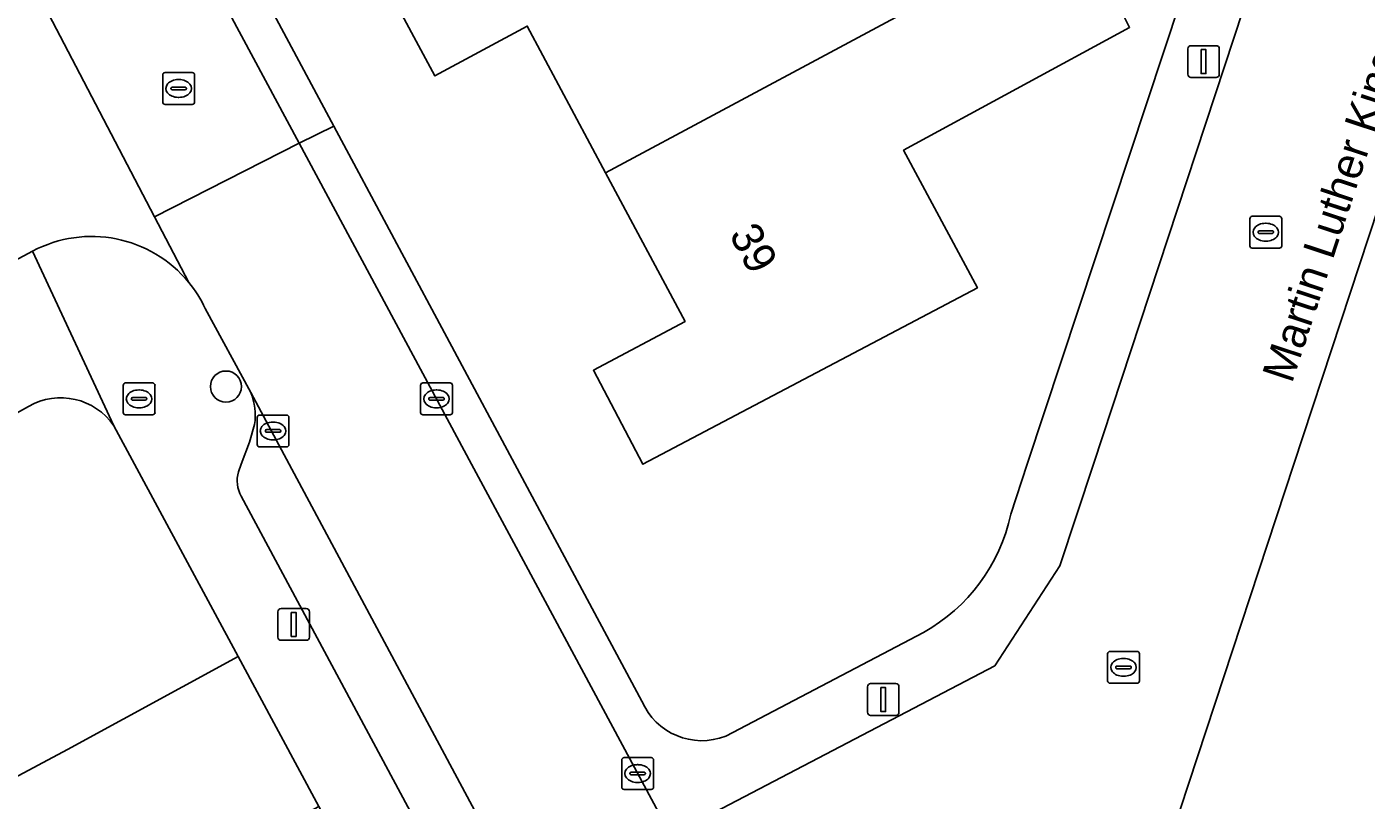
# Model space of a CAD drawing. Extents: x 157793 to 159380, y 380877 to 382313.
# Drawn here: x 159080.05 to 159122.15, y 381989.45 to 382013.74 of the extents above; entities that cross this region are included whole.
import ezdxf

# ---------------------------------------------------------------- set-up
doc = ezdxf.new("R2010")
doc.units = 0
for name, color, linetype in [('IMGEO_Boom', 7, 'Continuous'), ('IMGEO_Brandkraan', 7, 'Continuous'), ('IMGEO_Erf', 7, 'Continuous'), ('IMGEO_Kolk', 7, 'Continuous'), ('IMGEO_Lichtmast', 7, 'Continuous'), ('IMGEO_Openbare_ruimte_label', 7, 'Continuous'), ('IMGEO_Pand', 7, 'Continuous'), ('IMGEO_Pand_nummerreeks', 7, 'Continuous'), ('IMGEO_Parkeervlak_open', 7, 'Continuous'), ('IMGEO_Rijbaan_lokaal_open', 7, 'Continuous'), ('IMGEO_Rioolput', 7, 'Continuous'), ('IMGEO_Voetpad_open', 7, 'Continuous')]:
    doc.layers.add(name, color=color, linetype=linetype)

msp = doc.modelspace()

# ---------------------------------------------------------------- linework, layer by layer
at = {"layer": 'IMGEO_Boom'}
msp.add_circle((159086.314, 382002.44), 0.489, dxfattribs=at)
at = {"layer": 'IMGEO_Brandkraan'}
for p, q in [((159083.082, 382001.627), (159083.082, 382002.479)), ((159083.157, 382002.553), (159084.009, 382002.553)), ((159084.083, 382002.479), (159084.083, 382001.627)), ((159083.341, 382002.047), (159083.341, 382002.059)), ((159083.779, 382002.01), (159083.381, 382002.01)), ((159083.384, 382002.096), (159083.782, 382002.096)), ((159083.57, 382002.333), (159083.595, 382002.333)), ((159083.825, 382002.059), (159083.825, 382002.047)), ((159084.009, 382001.553), (159083.157, 382001.553)), ((159083.593, 382001.773), (159083.568, 382001.773))]:
    msp.add_line(p, q, dxfattribs=at)
for points in [[(159083.082, 382001.627), (159083.082, 382002.479)], [(159083.157, 382002.553), (159084.009, 382002.553)], [(159084.083, 382002.479), (159084.083, 382001.627)], [(159084.009, 382001.553), (159083.157, 382001.553)]]:
    msp.add_lwpolyline(points, dxfattribs=at)
for centre, radius, start, end in [((159083.159, 382002.477), 0.0765, 91.552, 178.448), ((159083.159, 382002.477), 0.0765, 91.552, 178.448), ((159084.007, 382002.477), 0.0765, 1.552, 88.448), ((159084.007, 382002.477), 0.0765, 1.552, 88.448), ((159083.381, 382002.056), 0.0403, 85.8775, 175.7526), ((159083.378, 382002.046), 0.0366, 178.938, 274.7102), ((159083.782, 382002.053), 0.043, 264.8664, 352.4533), ((159083.786, 382002.058), 0.0386, 1.7309, 96.639), ((159083.159, 382001.629), 0.0765, 181.552, 268.448), ((159083.159, 382001.629), 0.0765, 181.552, 268.448), ((159084.007, 382001.629), 0.0765, 271.552, 358.448), ((159084.007, 382001.629), 0.0765, 271.552, 358.448)]:
    msp.add_arc(centre, radius, start, end, dxfattribs=at)
for centre, major_axis, ratio, start_param, end_param in [((159083.569, 382002.053), (-0.387, 0.002), 0.722429, 4.712389, 7.853982), ((159083.594, 382002.053), (-0.39, 0.002), 0.717154, 1.570796, 4.712389)]:
    msp.add_ellipse(centre, major_axis=major_axis, ratio=ratio, start_param=start_param, end_param=end_param, dxfattribs=at)
at = {"layer": 'IMGEO_Erf'}
for points in [[(159058.605, 382068.846), (159059.608, 382066.924), (159071.207, 382045.124), (159073.343, 382041.137), (159076.08, 382036.029), (159076.17, 382035.861), (159077.929, 382032.58), (159089.7, 382010.625), (159095.396, 382000), (159099.385, 381992.559)], [(159136.415, 382050.207), (159119.875, 382000), (159110.79, 381972.424)], [(159114.52, 382014.093), (159114.716, 382013.726), (159107.609, 382009.864), (159109.933, 382005.544), (159099.418, 382000), (159097.863, 382002.952), (159100.741, 382004.488), (159098.247, 382009.153), (159095.781, 382013.765), (159092.883, 382012.2), (159091.327, 382015.094)], [(159110.979, 381998.428), (159111.498, 382000), (159116.32, 382014.593)], [(159080.109, 382001.817), (159076.83, 382000), (159026.197, 381972.843), (159026.171, 381972.829)], [(159078.709, 381989.641), (159081.329, 381991.038), (159086.695, 381993.96), (159083.443, 382000), (159082.793, 382001.208)], [(159102.021, 381991.46), (159108.236, 381994.716)]]:
    msp.add_lwpolyline(points, dxfattribs=at)
for centre, radius, start, end in [((159081.121, 382000.058), 2.029, 34.5216, 119.9104), ((159105.527, 381999.587), 5.574, 299.0775, 347.997), ((159101.268, 381993.364), 2.048, 203.1511, 291.5844)]:
    msp.add_arc(centre, radius, start, end, dxfattribs=at)
at = {"layer": 'IMGEO_Kolk'}
for p, q in [((159118.494, 382006.863), (159118.494, 382007.715)), ((159118.569, 382007.789), (159119.421, 382007.789)), ((159118.982, 382007.569), (159119.007, 382007.569)), ((159119.495, 382007.715), (159119.495, 382006.863)), ((159118.753, 382007.283), (159118.753, 382007.295)), ((159119.191, 382007.246), (159118.793, 382007.246)), ((159118.796, 382007.332), (159119.194, 382007.332)), ((159119.005, 382007.009), (159118.98, 382007.009)), ((159119.237, 382007.295), (159119.237, 382007.283)), ((159119.421, 382006.789), (159118.569, 382006.789)), ((159092.43, 382001.628), (159092.43, 382002.48)), ((159092.505, 382002.554), (159093.357, 382002.554)), ((159093.431, 382002.48), (159093.431, 382001.628)), ((159092.689, 382002.048), (159092.689, 382002.06)), ((159093.127, 382002.011), (159092.729, 382002.011)), ((159092.732, 382002.097), (159093.13, 382002.097)), ((159092.918, 382002.334), (159092.943, 382002.334)), ((159093.173, 382002.06), (159093.173, 382002.048)), ((159087.368, 382001.546), (159088.22, 382001.546)), ((159093.357, 382001.554), (159092.505, 382001.554)), ((159092.941, 382001.774), (159092.916, 382001.774)), ((159087.293, 382000.62), (159087.293, 382001.472)), ((159087.595, 382001.089), (159087.993, 382001.089)), ((159087.781, 382001.326), (159087.806, 382001.326)), ((159088.294, 382001.472), (159088.294, 382000.62)), ((159087.552, 382001.04), (159087.552, 382001.052)), ((159087.99, 382001.003), (159087.592, 382001.003)), ((159087.804, 382000.766), (159087.779, 382000.766)), ((159088.036, 382001.052), (159088.036, 382001.04)), ((159088.22, 382000.546), (159087.368, 382000.546)), ((159114.024, 381993.192), (159114.024, 381994.044)), ((159114.099, 381994.118), (159114.951, 381994.118)), ((159115.025, 381994.044), (159115.025, 381993.192)), ((159114.283, 381993.612), (159114.283, 381993.624)), ((159114.721, 381993.575), (159114.323, 381993.575)), ((159114.326, 381993.661), (159114.724, 381993.661)), ((159114.512, 381993.898), (159114.537, 381993.898)), ((159114.767, 381993.624), (159114.767, 381993.612)), ((159114.951, 381993.118), (159114.099, 381993.118)), ((159114.535, 381993.338), (159114.51, 381993.338)), ((159098.752, 381989.856), (159098.752, 381990.708)), ((159098.827, 381990.782), (159099.679, 381990.782)), ((159099.24, 381990.562), (159099.265, 381990.562)), ((159099.753, 381990.708), (159099.753, 381989.856)), ((159099.011, 381990.276), (159099.011, 381990.288)), ((159099.449, 381990.239), (159099.051, 381990.239)), ((159099.054, 381990.325), (159099.452, 381990.325)), ((159099.495, 381990.288), (159099.495, 381990.276)), ((159099.679, 381989.782), (159098.827, 381989.782)), ((159099.263, 381990.002), (159099.238, 381990.002))]:
    msp.add_line(p, q, dxfattribs=at)
for points in [[(159118.494, 382006.863), (159118.494, 382007.715)], [(159118.569, 382007.789), (159119.421, 382007.789)], [(159119.495, 382007.715), (159119.495, 382006.863)], [(159119.421, 382006.789), (159118.569, 382006.789)], [(159092.43, 382001.628), (159092.43, 382002.48)], [(159092.505, 382002.554), (159093.357, 382002.554)], [(159093.431, 382002.48), (159093.431, 382001.628)], [(159087.368, 382001.546), (159088.22, 382001.546)], [(159093.357, 382001.554), (159092.505, 382001.554)], [(159087.293, 382000.62), (159087.293, 382001.472)], [(159088.294, 382001.472), (159088.294, 382000.62)], [(159088.22, 382000.546), (159087.368, 382000.546)], [(159114.024, 381993.192), (159114.024, 381994.044)], [(159114.099, 381994.118), (159114.951, 381994.118)], [(159115.025, 381994.044), (159115.025, 381993.192)], [(159114.951, 381993.118), (159114.099, 381993.118)], [(159098.752, 381989.856), (159098.752, 381990.708)], [(159098.827, 381990.782), (159099.679, 381990.782)], [(159099.753, 381990.708), (159099.753, 381989.856)], [(159099.679, 381989.782), (159098.827, 381989.782)]]:
    msp.add_lwpolyline(points, dxfattribs=at)
for centre, radius, start, end in [((159118.571, 382007.713), 0.0765, 91.552, 178.448), ((159118.571, 382007.713), 0.0765, 91.552, 178.448), ((159119.419, 382007.713), 0.0765, 1.552, 88.448), ((159119.419, 382007.713), 0.0765, 1.552, 88.448), ((159118.793, 382007.292), 0.0403, 85.8775, 175.7526), ((159118.79, 382007.282), 0.0366, 178.938, 274.7102), ((159119.194, 382007.289), 0.043, 264.8664, 352.4533), ((159119.198, 382007.294), 0.0386, 1.7309, 96.639), ((159118.571, 382006.865), 0.0765, 181.552, 268.448), ((159118.571, 382006.865), 0.0765, 181.552, 268.448), ((159119.419, 382006.865), 0.0765, 271.552, 358.448), ((159119.419, 382006.865), 0.0765, 271.552, 358.448), ((159092.507, 382002.478), 0.0765, 91.552, 178.448), ((159092.507, 382002.478), 0.0765, 91.552, 178.448), ((159093.355, 382002.478), 0.0765, 1.552, 88.448), ((159093.355, 382002.478), 0.0765, 1.552, 88.448), ((159092.729, 382002.057), 0.0403, 85.8775, 175.7526), ((159092.726, 382002.047), 0.0366, 178.938, 274.7102), ((159093.13, 382002.054), 0.043, 264.8664, 352.4533), ((159093.134, 382002.059), 0.0386, 1.7309, 96.639), ((159087.37, 382001.47), 0.0765, 91.552, 178.448), ((159087.37, 382001.47), 0.0765, 91.552, 178.448), ((159088.218, 382001.47), 0.0765, 1.552, 88.448), ((159088.218, 382001.47), 0.0765, 1.552, 88.448), ((159092.507, 382001.63), 0.0765, 181.552, 268.448), ((159092.507, 382001.63), 0.0765, 181.552, 268.448), ((159093.355, 382001.63), 0.0765, 271.552, 358.448), ((159093.355, 382001.63), 0.0765, 271.552, 358.448), ((159087.592, 382001.049), 0.0403, 85.8775, 175.7526), ((159087.997, 382001.051), 0.0386, 1.7309, 96.639), ((159087.589, 382001.039), 0.0366, 178.938, 274.7102), ((159087.993, 382001.046), 0.043, 264.8664, 352.4533), ((159087.37, 382000.622), 0.0765, 181.552, 268.448), ((159087.37, 382000.622), 0.0765, 181.552, 268.448), ((159088.218, 382000.622), 0.0765, 271.552, 358.448), ((159088.218, 382000.622), 0.0765, 271.552, 358.448), ((159114.101, 381994.042), 0.0765, 91.552, 178.448), ((159114.101, 381994.042), 0.0765, 91.552, 178.448), ((159114.949, 381994.042), 0.0765, 1.552, 88.448), ((159114.949, 381994.042), 0.0765, 1.552, 88.448), ((159114.323, 381993.621), 0.0403, 85.8775, 175.7526), ((159114.32, 381993.611), 0.0366, 178.938, 274.7102), ((159114.724, 381993.618), 0.043, 264.8664, 352.4533), ((159114.728, 381993.623), 0.0386, 1.7309, 96.639), ((159114.101, 381993.194), 0.0765, 181.552, 268.448), ((159114.101, 381993.194), 0.0765, 181.552, 268.448), ((159114.949, 381993.194), 0.0765, 271.552, 358.448), ((159114.949, 381993.194), 0.0765, 271.552, 358.448), ((159098.829, 381990.706), 0.0765, 91.552, 178.448), ((159098.829, 381990.706), 0.0765, 91.552, 178.448), ((159099.677, 381990.706), 0.0765, 1.552, 88.448), ((159099.677, 381990.706), 0.0765, 1.552, 88.448), ((159099.051, 381990.285), 0.0403, 85.8775, 175.7526), ((159099.048, 381990.275), 0.0366, 178.938, 274.7102), ((159099.452, 381990.282), 0.043, 264.8664, 352.4533), ((159099.456, 381990.287), 0.0386, 1.7309, 96.639), ((159098.829, 381989.858), 0.0765, 181.552, 268.448), ((159098.829, 381989.858), 0.0765, 181.552, 268.448), ((159099.677, 381989.858), 0.0765, 271.552, 358.448), ((159099.677, 381989.858), 0.0765, 271.552, 358.448)]:
    msp.add_arc(centre, radius, start, end, dxfattribs=at)
for centre, major_axis, ratio, start_param, end_param in [((159118.981, 382007.289), (-0.387, 0.002), 0.722429, 4.712389, 7.853982), ((159119.006, 382007.289), (-0.39, 0.002), 0.717154, 1.570796, 4.712389), ((159092.917, 382002.054), (-0.387, 0.002), 0.722429, 4.712389, 7.853982), ((159092.942, 382002.054), (-0.39, 0.002), 0.717154, 1.570796, 4.712389), ((159087.78, 382001.046), (-0.387, 0.002), 0.722429, 4.712389, 7.853982), ((159087.805, 382001.046), (-0.39, 0.002), 0.717154, 1.570796, 4.712389), ((159114.511, 381993.618), (-0.387, 0.002), 0.722429, 4.712389, 7.853982), ((159114.536, 381993.618), (-0.39, 0.002), 0.717154, 1.570796, 4.712389), ((159099.239, 381990.282), (-0.387, 0.002), 0.722429, 4.712389, 7.853982), ((159099.264, 381990.282), (-0.39, 0.002), 0.717154, 1.570796, 4.712389)]:
    msp.add_ellipse(centre, major_axis=major_axis, ratio=ratio, start_param=start_param, end_param=end_param, dxfattribs=at)
at = {"layer": 'IMGEO_Lichtmast'}
for p, q in [((159116.543, 382012.25), (159116.543, 382013.05)), ((159116.543, 382013.05), (159116.543, 382012.25)), ((159116.643, 382013.15), (159117.433, 382013.15)), ((159117.433, 382013.15), (159116.643, 382013.15)), ((159117.533, 382013.05), (159117.533, 382012.25)), ((159117.533, 382012.25), (159117.533, 382013.05)), ((159117.433, 382012.15), (159116.643, 382012.15)), ((159116.643, 382012.15), (159117.433, 382012.15)), ((159087.947, 381994.568), (159087.947, 381995.368)), ((159087.947, 381995.368), (159087.947, 381994.568)), ((159088.047, 381995.468), (159088.837, 381995.468)), ((159088.837, 381995.468), (159088.047, 381995.468)), ((159088.937, 381995.368), (159088.937, 381994.568)), ((159088.937, 381994.568), (159088.937, 381995.368)), ((159088.837, 381994.468), (159088.047, 381994.468)), ((159088.047, 381994.468), (159088.837, 381994.468)), ((159106.576, 381993.107), (159107.366, 381993.107)), ((159107.366, 381993.107), (159106.576, 381993.107)), ((159106.476, 381992.207), (159106.476, 381993.007)), ((159106.476, 381993.007), (159106.476, 381992.207)), ((159107.466, 381993.007), (159107.466, 381992.207)), ((159107.466, 381992.207), (159107.466, 381993.007)), ((159107.366, 381992.107), (159106.576, 381992.107)), ((159106.576, 381992.107), (159107.366, 381992.107))]:
    msp.add_line(p, q, dxfattribs=at)
for points in [[(159116.963, 382013.025), (159117.113, 382013.025), (159117.113, 382012.275), (159116.963, 382012.275), (159116.963, 382013.025)], [(159088.367, 381995.343), (159088.517, 381995.343), (159088.517, 381994.593), (159088.367, 381994.593), (159088.367, 381995.343)], [(159106.896, 381992.982), (159107.046, 381992.982), (159107.046, 381992.232), (159106.896, 381992.232), (159106.896, 381992.982)]]:
    msp.add_lwpolyline(points, dxfattribs=at)
for centre, start, end in [((159116.643, 382013.05), 90, 180), ((159116.643, 382013.05), 90, 180), ((159117.433, 382013.05), 0, 90), ((159117.433, 382013.05), 360, 90), ((159116.643, 382012.25), 180, 270), ((159116.643, 382012.25), 180, 270), ((159117.433, 382012.25), 270, 0), ((159117.433, 382012.25), 270, 0), ((159088.047, 381995.368), 90, 180), ((159088.047, 381995.368), 90, 180), ((159088.837, 381995.368), 0, 90), ((159088.837, 381995.368), 360, 90), ((159088.047, 381994.568), 180, 270), ((159088.047, 381994.568), 180, 270), ((159088.837, 381994.568), 270, 0), ((159088.837, 381994.568), 270, 0), ((159106.576, 381993.007), 90, 180), ((159106.576, 381993.007), 90, 180), ((159107.366, 381993.007), 0, 90), ((159107.366, 381993.007), 360, 90), ((159106.576, 381992.207), 180, 270), ((159106.576, 381992.207), 180, 270), ((159107.366, 381992.207), 270, 0), ((159107.366, 381992.207), 270, 0)]:
    msp.add_arc(centre, 0.1, start, end, dxfattribs=at)
at = {"layer": 'IMGEO_Pand'}
for points in [[(159091.327, 382015.094), (159092.883, 382012.2), (159095.781, 382013.765), (159098.247, 382009.153), (159112.951, 382017.04), (159111.211, 382020.308), (159104.056, 382016.505), (159101.811, 382020.701)], [(159107.609, 382009.864), (159114.716, 382013.726), (159114.52, 382014.093), (159113.085, 382016.789), (159112.951, 382017.04), (159098.247, 382009.153), (159100.741, 382004.488), (159097.863, 382002.952), (159099.418, 382000), (159109.933, 382005.544)], [(159089.232, 381989.25), (159086.695, 381993.96), (159081.329, 381991.038), (159078.709, 381989.641), (159075.883, 381994.86), (159070.591, 381992.031), (159074.589, 381984.555), (159074.924, 381983.929), (159080.033, 381986.675), (159081.458, 381984.024), (159084.283, 381985.542), (159083.846, 381986.356)]]:
    msp.add_lwpolyline(points, close=True, dxfattribs=at)
at = {"layer": 'IMGEO_Parkeervlak_open'}
for points in [[(159099.987, 381978.21), (159094.925, 381987.65), (159088.302, 382000), (159087.091, 382002.258)], [(159087.215, 382001.25), (159087.053, 382000.692), (159086.795, 382000), (159086.706, 381999.761)], [(159086.793, 381998.994), (159093.336, 381986.796), (159097.209, 381979.576)]]:
    msp.add_lwpolyline(points, dxfattribs=at)
for centre, radius, start, end in [((159085.232, 382001.518), 2.001, 352.3154, 21.7107), ((159087.673, 381999.482), 1.006, 163.9146, 209.028)]:
    msp.add_arc(centre, radius, start, end, dxfattribs=at)
at = {"layer": 'IMGEO_Rijbaan_lokaal_open'}
for points in [[(159119.875, 382000), (159136.415, 382050.207), (159129.251, 382063.628), (159122.283, 382059.652), (159128.931, 382047.292), (159129.065, 382047.04), (159125.967, 382037.63), (159125.654, 382036.678), (159121.079, 382022.78), (159120.626, 382021.404), (159113.579, 382000), (159112.527, 381996.806), (159110.478, 381993.665), (159101.213, 381988.828), (159100.291, 381988.347), (159109.169, 381971.815), (159109.875, 381970.417), (159110.957, 381970.959)], [(159085.143, 382005.714), (159084.067, 382007.775), (159079.626, 382016.284)], [(159077.802, 382011.15), (159063.059, 382003.258), (159057.7, 382000.396), (159056.961, 382000), (159052.581, 381997.652), (159055.04, 381993.12), (159055.322, 381993.331), (159055.483, 381993.452), (159062.162, 381997.025), (159067.723, 382000), (159071.252, 382001.89), (159071.358, 382001.947), (159074.703, 382003.735), (159080.236, 382006.695)], [(159094.033, 382000), (159093.57, 382000.862), (159088.616, 382010.088), (159084.067, 382007.775), (159085.143, 382005.714)], [(159085.664, 382004.891), (159087.091, 382002.258), (159088.302, 382000), (159094.925, 381987.65), (159099.987, 381978.21), (159100.063, 381978.068), (159101.875, 381974.689), (159107.301, 381964.57), (159109.157, 381961.3)], [(159112.796, 381965.06), (159111.501, 381967.472), (159109.875, 381970.417), (159109.169, 381971.815), (159100.291, 381988.347), (159099.381, 381990.042), (159095.361, 381997.528), (159094.033, 382000)], [(159110.79, 381972.424), (159119.875, 382000)]]:
    msp.add_lwpolyline(points, dxfattribs=at)
msp.add_lwpolyline([(159088.616, 382010.088), (159085.368, 382016.136), (159080.928, 382024.404), (159079.107, 382027.796), (159076.849, 382032), (159075.088, 382035.28), (159072.269, 382040.552), (159070.124, 382044.565), (159068.811, 382047.021), (159068.649, 382047.322), (159064.214, 382044.942), (159064.35, 382044.751), (159067.577, 382038.736), (159078.214, 382018.91), (159079.489, 382016.546), (159079.626, 382016.284), (159084.067, 382007.775)], close=True, dxfattribs=at)
for centre, radius, start, end in [((159082.09, 382003.204), 3.952, 39.4201, 117.969), ((159082.117, 382003.222), 3.92, 25.1991, 39.4726)]:
    msp.add_arc(centre, radius, start, end, dxfattribs=at)
at = {"layer": 'IMGEO_Rioolput'}
for p, q in [((159084.326, 382011.38), (159084.326, 382012.232)), ((159084.401, 382012.306), (159085.253, 382012.306)), ((159084.814, 382012.086), (159084.839, 382012.086)), ((159085.327, 382012.232), (159085.327, 382011.38)), ((159084.585, 382011.8), (159084.585, 382011.812)), ((159085.023, 382011.763), (159084.625, 382011.763)), ((159084.628, 382011.849), (159085.026, 382011.849)), ((159085.069, 382011.812), (159085.069, 382011.8)), ((159085.253, 382011.306), (159084.401, 382011.306)), ((159084.837, 382011.526), (159084.812, 382011.526))]:
    msp.add_line(p, q, dxfattribs=at)
for points in [[(159084.326, 382011.38), (159084.326, 382012.232)], [(159084.401, 382012.306), (159085.253, 382012.306)], [(159085.327, 382012.232), (159085.327, 382011.38)], [(159085.253, 382011.306), (159084.401, 382011.306)]]:
    msp.add_lwpolyline(points, dxfattribs=at)
for centre, radius, start, end in [((159084.403, 382012.23), 0.0765, 91.552, 178.448), ((159084.403, 382012.23), 0.0765, 91.552, 178.448), ((159085.251, 382012.23), 0.0765, 1.552, 88.448), ((159085.251, 382012.23), 0.0765, 1.552, 88.448), ((159084.625, 382011.809), 0.0403, 85.8775, 175.7526), ((159084.622, 382011.799), 0.0366, 178.938, 274.7102), ((159085.026, 382011.806), 0.043, 264.8664, 352.4533), ((159085.03, 382011.811), 0.0386, 1.7309, 96.639), ((159084.403, 382011.382), 0.0765, 181.552, 268.448), ((159084.403, 382011.382), 0.0765, 181.552, 268.448), ((159085.251, 382011.382), 0.0765, 271.552, 358.448), ((159085.251, 382011.382), 0.0765, 271.552, 358.448)]:
    msp.add_arc(centre, radius, start, end, dxfattribs=at)
for centre, major_axis, ratio, start_param, end_param in [((159084.813, 382011.806), (-0.387, 0.002), 0.722429, 4.712389, 7.853982), ((159084.838, 382011.806), (-0.39, 0.002), 0.717154, 1.570796, 4.712389)]:
    msp.add_ellipse(centre, major_axis=major_axis, ratio=ratio, start_param=start_param, end_param=end_param, dxfattribs=at)
at = {"layer": 'IMGEO_Voetpad_open'}
msp.add_lwpolyline([(159077.929, 382032.58), (159076.17, 382035.861), (159076.08, 382036.029), (159073.343, 382041.137), (159072.269, 382040.552), (159075.088, 382035.28), (159076.849, 382032), (159079.107, 382027.796), (159080.928, 382024.404), (159085.368, 382016.136), (159088.616, 382010.088), (159089.7, 382010.625)], close=True, dxfattribs=at)
for points in [[(159099.385, 381992.559), (159095.396, 382000), (159089.7, 382010.625), (159088.616, 382010.088), (159093.57, 382000.862), (159094.033, 382000), (159095.361, 381997.528), (159099.381, 381990.042), (159100.291, 381988.347), (159101.213, 381988.828), (159110.478, 381993.665), (159112.527, 381996.806), (159113.579, 382000), (159120.626, 382021.404)], [(159116.32, 382014.593), (159111.498, 382000), (159110.979, 381998.428)], [(159082.793, 382001.208), (159080.236, 382006.695), (159074.703, 382003.735), (159071.358, 382001.947), (159071.252, 382001.89)], [(159080.236, 382006.695), (159082.793, 382001.208), (159083.443, 382000), (159086.695, 381993.96), (159089.232, 381989.25), (159091.179, 381985.638), (159095.678, 381977.293), (159105.767, 381958.55), (159105.891, 381958.31), (159115.947, 381955.051), (159121.353, 381953.308)], [(159087.091, 382002.258), (159085.664, 382004.891)], [(159076.83, 382000), (159080.109, 382001.817)], [(159086.706, 381999.761), (159086.795, 382000), (159087.053, 382000.692), (159087.215, 382001.25)], [(159097.209, 381979.576), (159093.336, 381986.796), (159086.793, 381998.994)], [(159108.236, 381994.716), (159102.021, 381991.46)]]:
    msp.add_lwpolyline(points, dxfattribs=at)
for centre, radius, start, end in [((159082.09, 382003.204), 3.952, 39.4201, 117.969), ((159082.117, 382003.222), 3.92, 25.1991, 39.4726), ((159081.121, 382000.058), 2.029, 34.5216, 119.9104), ((159085.232, 382001.518), 2.001, 352.3154, 21.7107), ((159087.673, 381999.482), 1.006, 163.9146, 209.028), ((159105.527, 381999.587), 5.574, 299.0775, 347.997), ((159101.268, 381993.364), 2.048, 203.1511, 291.5844)]:
    msp.add_arc(centre, radius, start, end, dxfattribs=at)

# ---------------------------------------------------------------- texts
at = {"layer": 'IMGEO_Openbare_ruimte_label'}
msp.add_text('Martin Luther Kingstraat', height=1, rotation=71.7643, dxfattribs=at).set_placement((159119.815, 382002.512))
at = {"layer": 'IMGEO_Pand_nummerreeks'}
msp.add_text('39', height=1, rotation=298.1779, dxfattribs=at).set_placement((159102.112, 382007.218))

doc.saveas('drawing.dxf')
